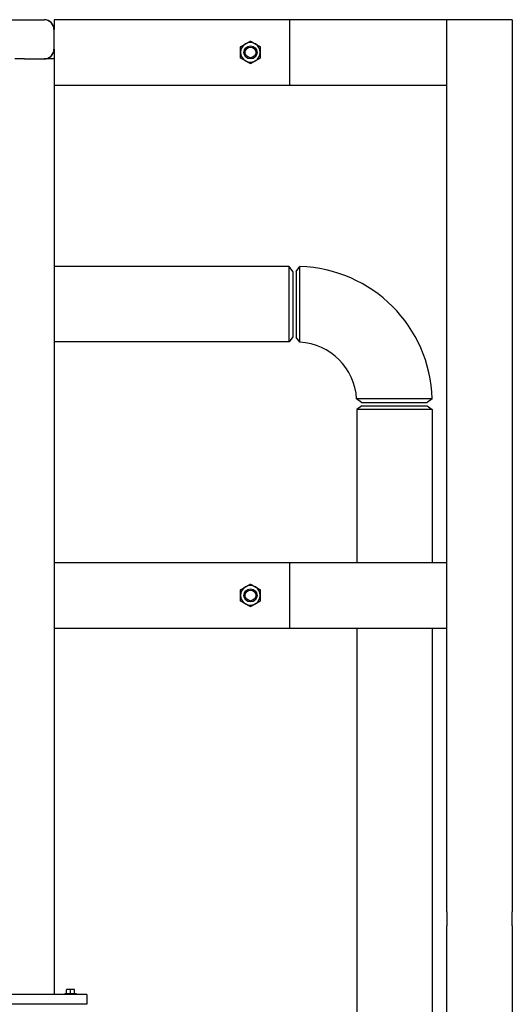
# Model space of a CAD drawing. Header units: inches. Extents: x 24 to 1128, y -69 to 748.
# Tile 525 of 656: x 729 to 748, y 339 to 377. Entities that reach past the tile are written whole.
import ezdxf

# ---------------------------------------------------------------- set-up
doc = ezdxf.new("R2010")
doc.units = ezdxf.units.IN
doc.header["$LTSCALE"] = 32
doc.header["$MEASUREMENT"] = 0
doc.layers.add('Visible (ANSI)', color=7, linetype='Continuous', lineweight=30)

msp = doc.modelspace()

# ---------------------------------------------------------------- linework, layer by layer
at = {"layer": 'Visible (ANSI)'}
for p, q in [((620.57163, 376.85867), (730.27356, 376.85867)), ((730.27356, 376.85867), (730.28063, 376.85867)), ((730.65563, 376.85867), (730.65563, 376.48367)), ((739.65563, 376.85867), (730.65563, 376.85867)), ((745.65563, 376.85867), (739.65563, 376.85867)), ((739.65563, 374.35867), (739.65563, 376.85867)), ((748.15563, 376.85867), (745.65563, 376.85867)), ((745.65563, 342.764), (745.65563, 376.85867)), ((745.65563, 374.35867), (745.65563, 376.85867)), ((748.15563, 376.85867), (748.15563, 342.764)), ((730.64856, 376.48367), (730.64856, 375.73367)), ((730.65563, 375.73367), (730.65563, 376.48367)), ((730.65563, 375.73367), (730.65563, 375.35867)), ((729.53063, 375.35867), (729.15563, 375.35867)), ((729.53063, 375.35867), (730.28063, 375.35867)), ((730.65563, 375.35867), (730.28063, 375.35867)), ((730.65563, 375.35867), (730.65563, 339.60867)), ((730.65563, 374.35867), (739.65563, 374.35867)), ((739.65563, 374.35867), (745.65563, 374.35867)), ((739.63626, 367.42117), (730.65563, 367.42117)), ((739.63626, 364.54617), (739.63626, 367.42117)), ((739.78013, 367.23367), (739.63626, 367.42117)), ((739.78013, 367.23367), (739.78013, 364.73367)), ((739.90513, 367.23617), (740.04751, 367.42172)), ((739.90513, 367.23607), (739.90513, 364.73117)), ((739.78013, 364.73367), (739.63626, 364.54617)), ((740.04745, 364.53928), (739.90513, 364.73117)), ((739.63626, 364.54617), (730.65563, 364.54617)), ((742.40263, 362.23367), (742.21074, 362.37599)), ((745.09318, 362.37604), (744.90763, 362.23367)), ((742.40513, 362.10867), (742.21763, 361.9648)), ((745.09263, 361.9648), (742.21763, 361.9648)), ((742.21763, 361.9648), (742.21763, 356.10867)), ((742.40263, 362.23367), (744.90753, 362.23367)), ((742.40513, 362.10867), (744.90513, 362.10867)), ((744.90513, 362.10867), (745.09263, 361.9648)), ((745.09263, 361.9648), (745.09263, 356.10867)), ((739.65563, 356.10867), (730.65563, 356.10867)), ((745.65563, 356.10867), (739.65563, 356.10867)), ((739.65563, 353.60867), (739.65563, 356.10867)), ((745.65563, 353.60867), (745.65563, 356.10867)), ((730.65563, 353.60867), (739.65563, 353.60867)), ((739.65563, 353.60867), (745.65563, 353.60867)), ((742.21763, 353.60867), (742.21763, 337.26394)), ((745.09263, 353.60867), (745.09263, 320.04617)), ((745.65563, 342.764), (745.65563, 342.23367)), ((748.15563, 342.23367), (748.15563, 342.764)), ((745.65563, 339.56317), (745.65563, 342.23367)), ((748.15563, 342.23367), (748.15563, 339.56317)), ((731.20263, 339.80267), (731.12463, 339.80267)), ((731.12463, 339.80267), (731.12463, 339.78345)), ((731.12463, 339.64767), (731.12463, 339.78345)), ((731.35863, 339.80267), (731.20263, 339.80267)), ((731.28063, 339.64767), (731.28063, 339.78345)), ((731.43663, 339.80267), (731.35863, 339.80267)), ((731.43663, 339.78345), (731.43663, 339.80267)), ((731.43663, 339.64767), (731.43663, 339.78345)), ((731.90563, 339.60867), (727.90563, 339.60867)), ((731.06463, 339.64767), (731.49663, 339.64767)), ((731.06463, 339.64767), (731.06463, 339.60867)), ((731.49663, 339.64767), (731.49663, 339.60867)), ((731.90563, 339.60867), (731.90563, 339.23367)), ((745.65563, 339.29801), (745.65563, 339.56317)), ((748.15563, 339.56317), (748.15563, 339.29801)), ((731.90563, 339.23367), (727.90563, 339.23367)), ((745.65563, 312.10867), (745.65563, 339.29801)), ((748.15563, 339.29801), (748.15563, 312.10867))]:
    msp.add_line(p, q, dxfattribs=at)
for centre, radius in [((738.15563, 375.60867), 0.25014), ((738.15563, 375.60867), 0.25), ((738.15563, 375.60867), 0.20281), ((738.15563, 354.85867), 0.25014), ((738.15563, 354.85867), 0.25), ((738.15563, 354.85867), 0.20281)]:
    msp.add_circle(centre, radius, dxfattribs=at)
for centre, radius, start, end in [((730.27356, 376.48367), 0.375, 0, 90), ((730.28063, 376.48367), 0.375, 0, 90), ((738.15563, 375.60867), 0.375, 120, 180), ((738.15563, 375.60867), 0.375, 60, 120), ((738.15563, 375.60867), 0.375, 0, 60), ((730.27356, 375.73367), 0.375, 270, 0), ((730.28063, 375.73367), 0.375, 270, 0), ((738.15563, 375.60867), 0.375, 180, 240), ((738.15563, 375.60867), 0.375, 300, 0), ((738.15563, 375.60867), 0.375, 240, 300), ((739.90513, 362.23367), 5.19, 1.571968, 88.428032), ((739.90513, 362.23367), 2.31, 3.532272, 86.467728), ((738.15563, 354.85867), 0.375, 120, 180), ((738.15563, 354.85867), 0.375, 60, 120), ((738.15563, 354.85867), 0.375, 0, 60), ((738.15563, 354.85867), 0.375, 180, 240), ((738.15563, 354.85867), 0.375, 300, 0), ((738.15563, 354.85867), 0.375, 240, 300)]:
    msp.add_arc(centre, radius, start, end, dxfattribs=at)
for centre, start_param, end_param in [((731.20263, 339.58205), 0, 0.42053434), ((731.20263, 339.58205), 5.86265097, 6.28318531), ((731.35863, 339.58205), 0, 0.42053434), ((731.35863, 339.58205), 5.86265097, 6.28318531)]:
    msp.add_ellipse(centre, major_axis=(0, 0.22062), ratio=0.8660254, start_param=start_param, end_param=end_param, dxfattribs=at)
for points in [[(737.78063, 375.82518), (737.88111, 375.88319), (737.96813, 375.93343)], [(737.96813, 375.93343), (738.05515, 375.98367), (738.15563, 376.04168)], [(738.15563, 376.04168), (738.25611, 375.98367), (738.34313, 375.93343)], [(738.34313, 375.93343), (738.43015, 375.88319), (738.53063, 375.82518)], [(737.78063, 375.60867), (737.78063, 375.70915), (737.78063, 375.82518)], [(737.78063, 375.39216), (737.78063, 375.50819), (737.78063, 375.60867)], [(738.53063, 375.82518), (738.53063, 375.70915), (738.53063, 375.60867)], [(738.53063, 375.60867), (738.53063, 375.50819), (738.53063, 375.39216)], [(737.96813, 375.28391), (737.88111, 375.33415), (737.78063, 375.39216)], [(738.15563, 375.17566), (738.05515, 375.23367), (737.96813, 375.28391)], [(738.34313, 375.28391), (738.25611, 375.23367), (738.15563, 375.17566)], [(738.53063, 375.39216), (738.43015, 375.33415), (738.34313, 375.28391)], [(737.78063, 355.07518), (737.88111, 355.13319), (737.96813, 355.18343)], [(737.96813, 355.18343), (738.05515, 355.23367), (738.15563, 355.29168)], [(738.15563, 355.29168), (738.25611, 355.23367), (738.34313, 355.18343)], [(738.34313, 355.18343), (738.43015, 355.13319), (738.53063, 355.07518)], [(737.78063, 354.85867), (737.78063, 354.95915), (737.78063, 355.07518)], [(737.78063, 354.64216), (737.78063, 354.75819), (737.78063, 354.85867)], [(738.53063, 355.07518), (738.53063, 354.95915), (738.53063, 354.85867)], [(738.53063, 354.85867), (738.53063, 354.75819), (738.53063, 354.64216)], [(737.96813, 354.53391), (737.88111, 354.58415), (737.78063, 354.64216)], [(738.15563, 354.42566), (738.05515, 354.48367), (737.96813, 354.53391)], [(738.34313, 354.53391), (738.25611, 354.48367), (738.15563, 354.42566)], [(738.53063, 354.64216), (738.43015, 354.58415), (738.34313, 354.53391)]]:
    msp.add_rational_spline(points, [1, 1.0379548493, 1], degree=2, dxfattribs=at)
for points, knots in [([(740.04745, 364.53928), (740.04745, 364.53928), (740.04746, 364.56101), (740.04747, 364.66033), (740.04748, 364.75456), (740.0475, 365.00139), (740.04751, 365.15325), (740.04752, 365.50613), (740.04752, 365.7101), (740.04752, 366.1208), (740.04752, 366.32729), (740.04752, 366.71466), (740.04751, 366.894), (740.04751, 367.18225), (740.04751, 367.2912), (740.04751, 367.39911), (740.04751, 367.42152), (740.04751, 367.4216)], [-3.14159265, -3.14159265, -3.14159265, -3.14159265, -2.84306953, -2.84306953, -2.44315297, -2.44315297, -2.04730492, -2.04730492, -1.61773044, -1.61773044, -1.1908901, -1.1908901, -0.74775686, -0.74775686, -0.30609723, -0.30609723, 0, 0, 0, 0]), ([(745.09306, 362.37604), (745.09298, 362.37604), (745.07057, 362.37604), (744.96266, 362.37605), (744.85371, 362.37605), (744.56547, 362.37605), (744.38612, 362.37605), (743.99875, 362.37606), (743.79226, 362.37606), (743.38156, 362.37606), (743.1776, 362.37606), (742.82471, 362.37605), (742.67285, 362.37604), (742.42603, 362.37602), (742.33179, 362.37601), (742.23247, 362.37599), (742.21074, 362.37599), (742.21074, 362.37599)], [0, 0, 0, 0, 0.30609723, 0.30609723, 0.74775686, 0.74775686, 1.1908901, 1.1908901, 1.61773044, 1.61773044, 2.04730492, 2.04730492, 2.44315297, 2.44315297, 2.84306953, 2.84306953, 3.14159265, 3.14159265, 3.14159265, 3.14159265])]:
    msp.add_open_spline(points, degree=3, knots=knots, dxfattribs=at)

doc.saveas('drawing.dxf')
